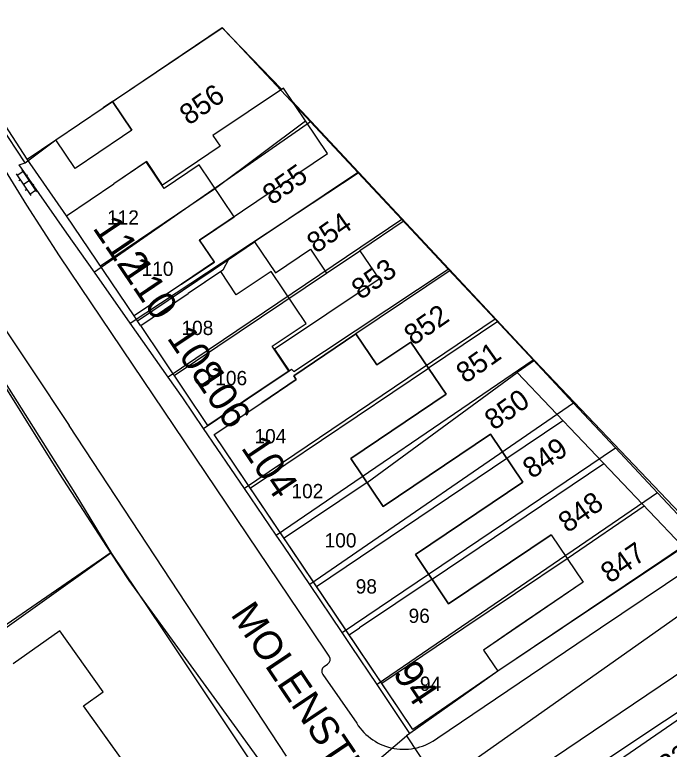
# Model space of a CAD drawing. Extents: x 148816 to 151297, y 399515 to 402500.
# Drawn here: x 150403 to 150460.3, y 400239.4 to 400303.7 of the extents above; entities that cross this region are included whole.
import ezdxf

# ---------------------------------------------------------------- set-up
doc = ezdxf.new("R2010")
doc.units = 0
for name, color, linetype in [('B01 Hoofdgebouw  [D] Norm', 7, 'Continuous'), ('B01 Hoofdgebouw  [T] Norm', 7, 'Continuous'), ('B01 hoofgebouw', 7, 'Continuous'), ('B07 Tussenmuur  [D] Norm', 7, 'Continuous'), ('G01 perceelsgrens', 7, 'Continuous'), ('G02 sectiegrens', 7, 'Continuous'), ('Q21 Lichtmast  Gem', 7, 'Continuous'), ('S02 Open verharding  Norm', 7, 'Continuous'), ('T04 Haag heg  [D] Gem', 7, 'Continuous'), ('V00 Kant verharding algemeen  [T] Norm', 7, 'Continuous'), ('Z01 perceelnummer', 7, 'Continuous'), ('Z02 huisnummer', 7, 'Continuous'), ('Z02 Huisnummer  [Tekst] Norm', 7, 'Continuous'), ('Z06 straatnaam', 7, 'Continuous')]:
    doc.layers.add(name, color=color, linetype=linetype)

msp = doc.modelspace()

# ---------------------------------------------------------------- linework, layer by layer
at = {"layer": 'B01 Hoofdgebouw  [D] Norm'}
for p, q in [((150426.533, 400297.247), (150420.37, 400293.09)), ((150430.398, 400291.516), (150426.533, 400297.247)), ((150411.592, 400296.068), (150410.77, 400295.51)), ((150413.28, 400293.562), (150411.592, 400296.068)), ((150413.28, 400293.562), (150412.46, 400293.01)), ((150420.37, 400293.09), (150420.998, 400292.159)), ((150420.998, 400292.159), (150415.959, 400288.758)), ((150419.194, 400283.96), (150430.398, 400291.516)), ((150414.572, 400290.813), (150411.71, 400288.88)), ((150415.959, 400288.758), (150414.572, 400290.813)), ((150420.494, 400282.032), (150419.194, 400283.96)), ((150421.724, 400282.245), (150424.012, 400283.783)), ((150424.012, 400283.783), (150425.833, 400281.075)), ((150425.833, 400281.075), (150428.907, 400283.142)), ((150428.907, 400283.142), (150430.31, 400281.056)), ((150430.31, 400281.056), (150433.233, 400283.021)), ((150433.233, 400283.021), (150434.906, 400280.532)), ((150420.494, 400282.032), (150417.63, 400280.1)), ((150421.724, 400282.245), (150421.227, 400281.303)), ((150421.227, 400281.303), (150418.2, 400279.27)), ((150434.906, 400280.532), (150425.77, 400274.391)), ((150432.878, 400275.736), (150427.446, 400272.082)), ((150434.704, 400273.022), (150432.878, 400275.736)), ((150437.687, 400275.029), (150434.704, 400273.022)), ((150440.767, 400270.45), (150437.687, 400275.029)), ((150425.77, 400274.391), (150427.037, 400272.506)), ((150427.037, 400272.506), (150424.08, 400270.52)), ((150427.668, 400271.752), (150424.64, 400269.71)), ((150427.446, 400272.082), (150427.668, 400271.752)), ((150432.439, 400264.847), (150440.767, 400270.45)), ((150444.671, 400266.959), (150435.272, 400260.636)), ((150447.502, 400262.75), (150444.671, 400266.959)), ((150435.272, 400260.636), (150432.439, 400264.847)), ((150438.102, 400256.428), (150447.502, 400262.75)), ((150449.96, 400258.15), (150440.997, 400252.123)), ((150440.997, 400252.123), (150438.102, 400256.428))]:
    msp.add_line(p, q, dxfattribs=at)
at = {"layer": 'B01 Hoofdgebouw  [T] Norm'}
for p, q in [((150406.62, 400292.72), (150410.77, 400295.51)), ((150408.31, 400290.21), (150406.62, 400292.72)), ((150412.46, 400293.01), (150408.31, 400290.21)), ((150407.56, 400286.08), (150411.71, 400288.88)), ((150413.48, 400277.31), (150407.56, 400286.08)), ((150417.63, 400280.1), (150413.48, 400277.31)), ((150414.05, 400276.48), (150418.2, 400279.27)), ((150419.93, 400267.73), (150414.05, 400276.48)), ((150424.08, 400270.52), (150419.93, 400267.73)), ((150420.49, 400266.92), (150424.64, 400269.71)), ((150431.88, 400250), (150420.49, 400266.92)), ((150449.96, 400258.15), (150452.78, 400254.02)), ((150452.78, 400254.02), (150446.885, 400250)), ((150406.96, 400249.75), (150402.89, 400246.85)), ((150410.77, 400244.41), (150406.96, 400249.75)), ((150437.85, 400241.13), (150431.88, 400250)), ((150446.885, 400250), (150444.04, 400248.06)), ((150444.04, 400248.06), (150445.3, 400246.21)), ((150445.3, 400246.21), (150437.85, 400241.13)), ((150409.05, 400243.19), (150410.77, 400244.41)), ((150415.32, 400234.45), (150409.05, 400243.19))]:
    msp.add_line(p, q, dxfattribs=at)
at = {"layer": 'B01 hoofgebouw'}
for points in [[(150410.77, 400295.51), (150411.592, 400296.068), (150413.28, 400293.562), (150412.46, 400293.01)], [(150412.46, 400293.01), (150408.31, 400290.21), (150406.62, 400292.72), (150410.77, 400295.51)], [(150417.63, 400280.1), (150420.494, 400282.026), (150419.196, 400283.949), (150422.224, 400285.993), (150419.163, 400290.526), (150416.107, 400288.464), (150414.538, 400290.788), (150411.71, 400288.88)], [(150417.63, 400280.1), (150413.48, 400277.31), (150407.56, 400286.08), (150411.71, 400288.88)], [(150424.08, 400270.52), (150427.006, 400272.487), (150425.547, 400274.658), (150428.516, 400276.654), (150425.458, 400281.205), (150422.415, 400279.16), (150421.052, 400281.188), (150418.2, 400279.27)], [(150424.08, 400270.52), (150419.93, 400267.73), (150414.05, 400276.48), (150418.2, 400279.27)], [(150424.64, 400269.71), (150427.668, 400271.752), (150427.446, 400272.082), (150432.878, 400275.736), (150434.704, 400273.022), (150437.687, 400275.029), (150440.767, 400270.45), (150432.439, 400264.847), (150435.272, 400260.636), (150444.671, 400266.959), (150447.502, 400262.75), (150438.102, 400256.428), (150440.997, 400252.123), (150449.96, 400258.15)], [(150449.96, 400258.15), (150452.78, 400254.02), (150444.04, 400248.06), (150445.3, 400246.21), (150437.85, 400241.13), (150420.49, 400266.92), (150424.64, 400269.71)], [(150388.17, 400221.18), (150391.08, 400217.11), (150415.32, 400234.45), (150409.05, 400243.19), (150410.77, 400244.41), (150406.96, 400249.75), (150402.89, 400246.85)]]:
    msp.add_lwpolyline(points, dxfattribs=at)
at = {"layer": 'B07 Tussenmuur  [D] Norm'}
for p, q in [((150420.597, 400288.497), (150428.465, 400294.381)), ((150420.597, 400288.497), (150428.465, 400294.381)), ((150410.52, 400281.695), (150420.597, 400288.497)), ((150410.52, 400281.695), (150420.597, 400288.497)), ((150416.99, 400272.105), (150430.31, 400281.056)), ((150416.99, 400272.105), (150430.31, 400281.056)), ((150423.637, 400262.245), (150439.226, 400272.739)), ((150423.637, 400262.245), (150439.226, 400272.739)), ((150429.429, 400253.641), (150446.086, 400264.854)), ((150429.429, 400253.641), (150446.086, 400264.854)), ((150433.855, 400262.741), (150426.594, 400257.853)), ((150433.855, 400262.741), (150426.594, 400257.853)), ((150442.33, 400250), (150451.37, 400256.085)), ((150442.33, 400250), (150451.37, 400256.085)), ((150439.549, 400254.275), (150433.195, 400250)), ((150439.549, 400254.275), (150433.195, 400250)), ((150432.29, 400249.391), (150433.195, 400250)), ((150432.29, 400249.391), (150433.195, 400250)), ((150435.138, 400245.159), (150442.33, 400250)), ((150435.138, 400245.159), (150442.33, 400250))]:
    msp.add_line(p, q, dxfattribs=at)
at = {"layer": 'G01 perceelsgrens'}
for points in [[(150403.928, 400290.714), (150398.066, 400299.573), (150395.515, 400305.342)], [(150403.928, 400290.714), (150406.62, 400292.72), (150410.77, 400295.51), (150421.179, 400302.549), (150428.915, 400294.285)], [(150428.915, 400294.285), (150410.001, 400281.133)], [(150428.915, 400294.285), (150433.092, 400289.822)], [(150410.001, 400281.133), (150407.597, 400284.552), (150403.419, 400290.537), (150403.928, 400290.714)], [(150413.14, 400276.669), (150433.092, 400289.822)], [(150433.092, 400289.822), (150436.893, 400285.763)], [(150436.893, 400285.763), (150416.466, 400271.939)], [(150436.893, 400285.763), (150440.96, 400281.418)], [(150413.14, 400276.669), (150410.001, 400281.133)], [(150419.548, 400267.473), (150427.246, 400272.649), (150427.44, 400272.433), (150440.96, 400281.418)], [(150440.96, 400281.418), (150445.059, 400277.038)], [(150416.466, 400271.939), (150413.14, 400276.669)], [(150445.059, 400277.038), (150423.143, 400262.199)], [(150445.059, 400277.038), (150448.404, 400273.464)], [(150425.914, 400258.133), (150448.404, 400273.464)], [(150448.404, 400273.464), (150451.937, 400269.69)], [(150419.548, 400267.473), (150417.723, 400270.152), (150416.466, 400271.939)], [(150451.937, 400269.69), (150428.84, 400253.798)], [(150451.937, 400269.69), (150455.608, 400265.769)], [(150423.143, 400262.199), (150419.548, 400267.473)], [(150431.665, 400249.598), (150455.608, 400265.769)], [(150455.608, 400265.769), (150459.287, 400261.838)], [(150411.448, 400256.543), (150383.299, 400236.473), (150361.945, 400262.539)], [(150425.914, 400258.133), (150423.143, 400262.199)], [(150459.287, 400261.838), (150434.728, 400245.045)], [(150459.287, 400261.838), (150462.841, 400258.041)], [(150428.84, 400253.798), (150426.581, 400257.155), (150425.914, 400258.133)], [(150431.665, 400249.598), (150428.84, 400253.798)], [(150434.728, 400245.045), (150432.487, 400248.376), (150431.665, 400249.598)], [(150465.271, 400245.426), (150443.601, 400231.022)], [(150437.602, 400240.774), (150434.728, 400245.045)]]:
    msp.add_lwpolyline(points, dxfattribs=at)
at = {"layer": 'G02 sectiegrens'}
for points in [[(150392.311, 400286.817), (150393.988, 400284.186), (150406.908, 400263.534), (150411.448, 400256.543)], [(150462.841, 400258.041), (150459.643, 400255.873), (150445.3, 400246.21), (150437.602, 400240.774)], [(150411.448, 400256.543), (150412.997, 400254.156), (150422.463, 400241.157), (150424.884, 400237.797)], [(150437.602, 400240.774), (150437.307, 400240.566)], [(150428.388, 400232.934), (150437.307, 400240.566)], [(150437.307, 400240.566), (150443.601, 400231.022)]]:
    msp.add_lwpolyline(points, dxfattribs=at)
at = {"layer": 'Q21 Lichtmast  Gem'}
msp.add_lwpolyline([(150470.017, 401545.896), (150556.482, 401148.679), (150587.331, 401006.961), (150639.146, 400861.228), (150791.995, 400651.605), (150911.823, 400487.271), (150967.929, 400385.834), (150992.884, 400314.712), (150864.365, 400354.64), (150785.757, 400358.383), (150705.901, 400348.401), (150564.281, 400314.712), (150489.416, 400271.041), (150319.721, 400151.257), (150222.396, 400100.099), (150103.263, 400037.477), (150071.606, 400097.702), (150036.481, 400058.923), (149995.306, 400040.207), (149954.13, 400021.49), (149930.422, 400026.481), (149891.118, 400015.252), (149831.226, 399977.819), (149652.797, 400166.23)], dxfattribs=at)
at = {"layer": 'S02 Open verharding  Norm'}
for p, q in [((150403.152, 400289.755), (150404.436, 400287.846)), ((150403.236, 400289.631), (150403.734, 400289.965)), ((150403.65, 400290.09), (150404.934, 400288.181)), ((150404.138, 400289.634), (150404.013, 400289.55)), ((150403.515, 400289.216), (150403.391, 400289.132)), ((150404.292, 400289.135), (150403.794, 400288.801)), ((150404.073, 400288.386), (150403.948, 400288.302)), ((150404.352, 400287.971), (150404.85, 400288.305)), ((150404.695, 400288.804), (150404.571, 400288.72))]:
    msp.add_line(p, q, dxfattribs=at)
at = {"layer": 'T04 Haag heg  [D] Gem'}
for p, q in [((150404.112, 400291.031), (150406.62, 400292.72)), ((150433.104, 400289.896), (150424.012, 400283.783)), ((150437.099, 400285.62), (150433.233, 400283.021)), ((150413.761, 400276.892), (150421.724, 400282.245)), ((150441.139, 400281.295), (150432.878, 400275.736)), ((150414.042, 400276.474), (150413.48, 400277.31)), ((150445.309, 400276.831), (150439.226, 400272.739)), ((150463.076, 400258.103), (150448.503, 400273.413)), ((150433.855, 400262.741), (150446.993, 400272.352)), ((150461.423, 400257.193), (150446.993, 400272.352)), ((150446.086, 400264.854), (150450.989, 400268.154)), ((150439.549, 400254.275), (150454.576, 400264.386)), ((150451.37, 400256.085), (150458.102, 400260.682))]:
    msp.add_line(p, q, dxfattribs=at)
for points in [[(150411.592, 400296.068), (150421.185, 400302.528), (150426.384, 400297.146)], [(150427.305, 400296.102), (150448.503, 400273.413), (150446.993, 400272.352), (150461.423, 400257.193)], [(150411.475, 400256.594), (150401.882, 400250)]]:
    msp.add_lwpolyline(points, dxfattribs=at)
at = {"layer": 'V00 Kant verharding algemeen  [T] Norm'}
for p, q in [((150404.12, 400291.02), (150401.53, 400295.01)), ((150404.08, 400287), (150401.16, 400291.72)), ((150407.56, 400286.08), (150404.12, 400291.02)), ((150408.3, 400261.79), (150392.19, 400287.3)), ((150406.93, 400282.57), (150404.08, 400287)), ((150428.87, 400250), (150406.93, 400282.57)), ((150400.83, 400278.13), (150404.5, 400272.681)), ((150404.5, 400272.681), (150407.798, 400267.709)), ((150484.88, 400272.69), (150450.965, 400250)), ((150419.439, 400250), (150407.798, 400267.709)), ((150454.292, 400250), (150472.723, 400262.435)), ((150411.52, 400256.52), (150408.3, 400261.79)), ((150415.905, 400250), (150411.52, 400256.52)), ((150423.535, 400238.555), (150415.905, 400250)), ((150426.81, 400238.786), (150419.439, 400250)), ((150430.539, 400247.523), (150428.87, 400250)), ((150440.049, 400240.391), (150454.292, 400250)), ((150450.965, 400250), (150445.3, 400246.21)), ((150445.408, 400235.429), (150467.005, 400250)), ((150472.78, 400250), (150453.51, 400236.78)), ((150430.109, 400246.629), (150430.404, 400246.829)), ((150429.984, 400245.933), (150432.949, 400241.662))]:
    msp.add_line(p, q, dxfattribs=at)
for centre, radius, start, end in [((150430.124, 400247.243), 0.5, 304.01072, 34.00012), ((150430.394, 400246.218), 0.5, 124.78363, 214.77303), ((150437.08, 400244.272), 4.886, 212.28264, 307.41887)]:
    msp.add_arc(centre, radius, start, end, dxfattribs=at)

# ---------------------------------------------------------------- texts
at = {"layer": 'Z01 perceelnummer'}
for s, rotation, p in [('856', 35.16215, (150418.263, 400293.942)), ('855', 35.07275, (150425.524, 400286.947)), ('854', 35.05361, (150429.4, 400282.726)), ('853', 35.14819, (150433.309, 400278.675)), ('852', 34.77915, (150437.903, 400274.661)), ('851', 35.1954, (150442.471, 400271.344)), ('850', 35.14819, (150444.956, 400267.241)), ('849', 35.24821, (150448.298, 400263.002)), ('848', 35.08686, (150451.409, 400258.268)), ('847', 34.95882, (150455.112, 400253.848)), ('2221', 33.1637, (150459.002, 400236.272))]:
    msp.add_text(s, height=1.8, rotation=rotation, dxfattribs=at).set_placement(p)
at = {"layer": 'Z02 huisnummer'}
for s, rotation, p in [('112', 304.03952, (150409.794, 400285.004)), ('110', 304.03952, (150412.238, 400281.384)), ('108', 303.91251, (150416.29, 400275.386)), ('106', 303.91251, (150418.652, 400271.873)), ('104', 303.91251, (150422.772, 400265.766)), ('94', 303.91251, (150436.046, 400246.049))]:
    msp.add_text(s, height=2.5, rotation=rotation, dxfattribs=at).set_placement(p)
at = {"layer": 'Z02 Huisnummer  [Tekst] Norm'}
for s, p in [('112', (150411.102, 400285.299)), ('110', (150414.127, 400280.81)), ('108', (150417.613, 400275.639)), ('106', (150420.573, 400271.247)), ('104', (150424.004, 400266.158)), ('102', (150427.242, 400261.355)), ('100', (150430.142, 400257.051)), ('98', (150432.863, 400253.015)), ('96', (150437.492, 400250.442)), ('94', (150438.481, 400244.497))]:
    msp.add_text(s, height=1.25, dxfattribs=at).set_placement(p)
at = {"layer": 'Z06 straatnaam'}
msp.add_text('MOLENSTRAAT', height=2.5, rotation=303.83303, dxfattribs=at).set_placement((150421.858, 400251.185))

doc.saveas('drawing.dxf')
